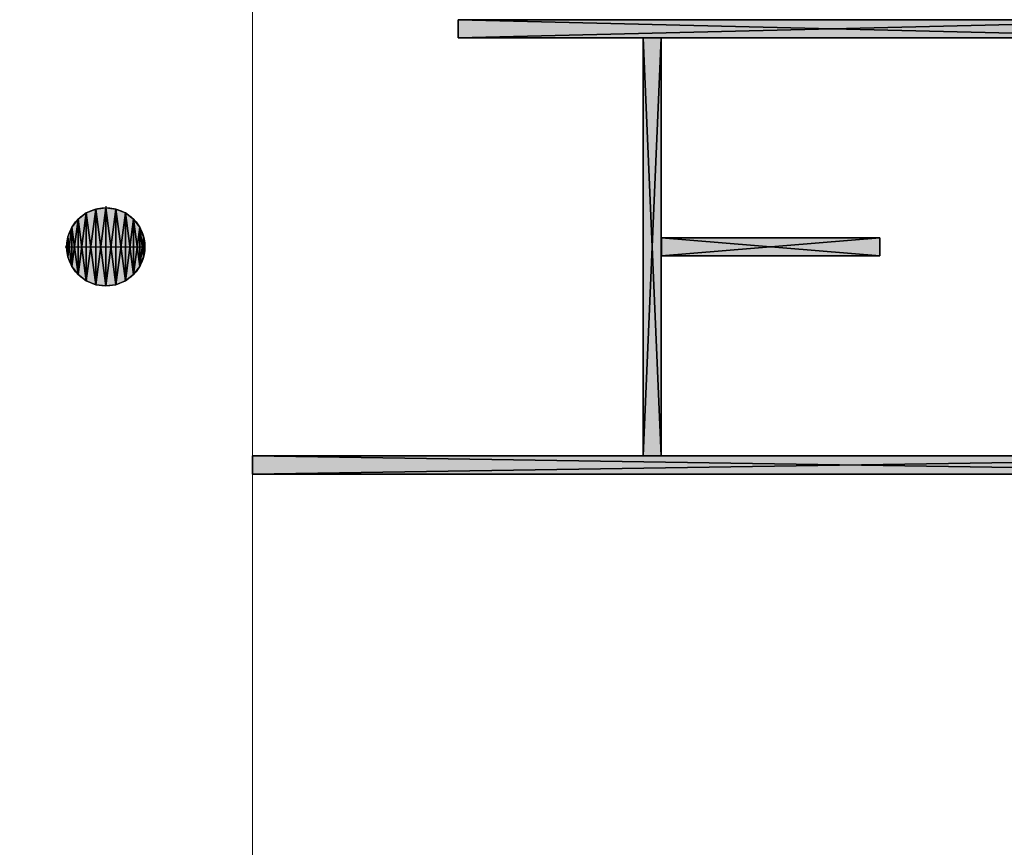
# Model space of a CAD drawing. Header units: inches. Extents: x 15 to 546804, y -66 to 267312.
# Tile 425 of 478: x 435986 to 441402, y 146752 to 151306. Entities that reach past the tile are written whole.
import ezdxf

# ---------------------------------------------------------------- set-up
doc = ezdxf.new("R2010")
doc.units = ezdxf.units.IN
doc.header["$MEASUREMENT"] = 0

msp = doc.modelspace()

# ---------------------------------------------------------------- hatches: boundary and pattern name
at = {"lineweight": 20}
h = msp.add_hatch(color=7, dxfattribs=at)
h.dxf.hatch_style = 1
h.paths.add_polyline_path([(438397.4, 151205.7), (442517.1, 151205.7), (442517.1, 151305.7), (438397.4, 151305.7)])
h = msp.add_hatch(color=7, dxfattribs=at)
h.dxf.hatch_style = 1
h.paths.add_polyline_path([(439415.1, 148905.7), (439515.1, 148905.7), (439515.1, 151205.7), (439415.1, 151205.7)])
h = msp.add_hatch(color=7, dxfattribs=at)
h.dxf.hatch_style = 1
h.paths.add_polyline_path([(436459.5, 150271.2), (436459.5, 150055.7), (436674.9, 150055.7, 0.414214)])
h.paths.add_polyline_path([(436459.5, 150271.2, 0.414214), (436244.1, 150055.7), (436459.5, 150055.7)])
h.paths.add_polyline_path([(436459.5, 150055.7), (436244.1, 150055.7, 0.414214), (436459.5, 149840.3)])
h.paths.add_polyline_path([(436674.9, 150055.7), (436459.5, 150055.7), (436459.5, 149840.3, 0.414214)])
h = msp.add_hatch(color=7, dxfattribs=at)
h.dxf.hatch_style = 1
h.paths.add_polyline_path([(442417.1, 148905.7), (442517.1, 148905.7), (442517.1, 149827.7), (442417.1, 149827.7)])
h.paths.add_polyline_path([(439517.1, 150005.7), (440717.1, 150005.7), (440717.1, 150105.7), (439517.1, 150105.7)])
h = msp.add_hatch(color=7, dxfattribs=at)
h.dxf.hatch_style = 1
h.paths.add_polyline_path([(437267.1, 148805.7), (443846.6, 148805.7), (443846.6, 148904), (437267.1, 148904)])

# ---------------------------------------------------------------- linework, layer by layer
at = {"color": 7, "lineweight": 20}
for p, q in [((437267.1, 156655.7, 300), (437267.1, 142255.7, 300)), ((437267.1, 156655.7), (437267.1, 142255.7)), ((437267.1, 156655.7, 300), (437267.1, 142255.7, 300)), ((437267.1, 156655.7, 300), (437267.1, 142255.7, 300)), ((437267.1, 156655.7, 3000), (437267.1, 142239.2, 3000)), ((437267.1, 142255.7, 300), (437267.1, 156655.7, 300)), ((438397.4, 151305.7, 3000), (438397.4, 151205.7, 3000)), ((438397.4, 151205.7, 3000), (442517.1, 151205.7, 3000)), ((439515.1, 151205.7, 0), (439415.1, 151205.7, 0)), ((439415.1, 151205.7, 0), (439415.1, 148905.7, 0)), ((439515.1, 148905.7, 0), (439515.1, 151205.7, 0)), ((440717.1, 150105.7, 300), (439517.1, 150105.7, 300)), ((439517.1, 150105.7, 300), (439517.1, 150005.7, 300)), ((440717.1, 150005.7, 300), (440717.1, 150105.7, 300)), ((439517.1, 150005.7, 300), (440717.1, 150005.7, 300)), ((443846.6, 148904, 300), (437267.1, 148904, 300)), ((437267.1, 148904, 300), (437267.1, 148805.7, 300)), ((439415.1, 148905.7, 0), (439515.1, 148905.7, 0)), ((437267.1, 148805.7, 300), (443846.6, 148805.7, 300))]:
    msp.add_line(p, q, dxfattribs=at)
at = {"color": 7}
for p, q in [((442517.1, 151305.7, 300), (438397.4, 151305.7, 300)), ((438397.4, 151305.7, 300), (438397.4, 151205.7, 300)), ((442517.1, 151305.7, 3000), (438397.4, 151305.7, 3000)), ((438397.4, 151305.7, 3000), (438397.4, 151205.7, 3000)), ((438397.4, 151305.7, 300), (438397.4, 151305.7, 3000)), ((438397.4, 151205.7, 300), (442517.1, 151205.7, 300)), ((438397.4, 151205.7, 3000), (442517.1, 151205.7, 3000)), ((438397.4, 151205.7, 300), (438397.4, 151205.7, 3000)), ((439415.1, 151205.7, 300), (439415.1, 148905.7, 300)), ((439515.1, 151205.7, 300), (439415.1, 151205.7, 300)), ((439515.1, 151205.7, 3000), (439415.1, 151205.7, 3000)), ((439415.1, 151205.7, 3000), (439415.1, 148905.7, 3000)), ((439415.1, 151205.7, 300), (439415.1, 151205.7, 3000)), ((439515.1, 148905.7, 300), (439515.1, 151205.7, 300)), ((439515.1, 148905.7, 3000), (439515.1, 151205.7, 3000)), ((439515.1, 151205.7, 300), (439515.1, 151205.7, 3000)), ((436403.8, 150263.8, 0), (436403.8, 150263.8, 7000)), ((436459.5, 150278.7, 0), (436459.5, 150271.2, 0)), ((436459.5, 150271.2, 0), (436459.5, 150271.2, 7000)), ((436459.5, 150271.2, 0), (436459.5, 149840.3, 0)), ((436515.3, 150263.8, 0), (436515.3, 150263.8, 7000)), ((436307.2, 150208.1, 0), (436307.2, 150208.1, 7000)), ((436351.8, 150242.3, 0), (436351.8, 150242.3, 7000)), ((436567.2, 150242.3, 0), (436567.2, 150242.3, 7000)), ((436611.8, 150208.1, 0), (436611.8, 150208.1, 7000)), ((436272.9, 150163.4, 0), (436272.9, 150163.4, 7000)), ((436646.1, 150163.4, 0), (436646.1, 150163.4, 7000)), ((436251.4, 150111.5, 0), (436251.4, 150111.5, 7000)), ((436667.6, 150111.5, 0), (436667.6, 150111.5, 7000)), ((440717.1, 150105.7, 300), (439517.1, 150105.7, 300)), ((439517.1, 150105.7, 300), (439517.1, 150005.7, 300)), ((440717.1, 150105.7, 3000), (439517.1, 150105.7, 3000)), ((439517.1, 150105.7, 3000), (439517.1, 150005.7, 3000)), ((439517.1, 150105.7, 300), (439517.1, 150105.7, 3000)), ((440717.1, 150005.7, 300), (440717.1, 150105.7, 300)), ((440717.1, 150005.7, 3000), (440717.1, 150105.7, 3000)), ((440717.1, 150105.7, 300), (440717.1, 150105.7, 3000)), ((436236.5, 150055.7, 0), (436244.1, 150055.7, 0)), ((436244.1, 150055.7, 0), (436244.1, 150055.7, 7000)), ((436244.1, 150055.7, 0), (436674.9, 150055.7, 0)), ((436674.9, 150055.7, 0), (436674.9, 150055.7, 7000)), ((436251.4, 150000, 0), (436251.4, 150000, 7000)), ((436667.6, 150000, 0), (436667.6, 150000, 7000)), ((439517.1, 150005.7, 300), (440717.1, 150005.7, 300)), ((439517.1, 150005.7, 3000), (440717.1, 150005.7, 3000)), ((439517.1, 150005.7, 300), (439517.1, 150005.7, 3000)), ((440717.1, 150005.7, 300), (440717.1, 150005.7, 3000)), ((436272.9, 149948, 0), (436272.9, 149948, 7000)), ((436646.1, 149948, 0), (436646.1, 149948, 7000)), ((436307.2, 149903.4, 0), (436307.2, 149903.4, 7000)), ((436611.8, 149903.4, 0), (436611.8, 149903.4, 7000)), ((436351.8, 149869.2, 0), (436351.8, 149869.2, 7000)), ((436403.8, 149847.6, 0), (436403.8, 149847.6, 7000)), ((436459.5, 149840.3, 0), (436459.5, 149840.3, 7000)), ((436515.3, 149847.6, 0), (436515.3, 149847.6, 7000)), ((436567.2, 149869.2, 0), (436567.2, 149869.2, 7000)), ((443846.6, 148905.7, 300), (437267.1, 148905.7, 300)), ((437267.1, 148905.7, 300), (437267.1, 148805.7, 300)), ((443846.6, 148905.7, 3000), (437267.1, 148905.7, 3000)), ((437267.1, 148905.7, 3000), (437267.1, 148805.7, 3000)), ((437267.1, 148905.7, 300), (437267.1, 148905.7, 3000)), ((439415.1, 148905.7, 300), (439515.1, 148905.7, 300)), ((439415.1, 148905.7, 3000), (439515.1, 148905.7, 3000)), ((439415.1, 148905.7, 300), (439415.1, 148905.7, 3000)), ((439515.1, 148905.7, 300), (439515.1, 148905.7, 3000)), ((437267.1, 148805.7, 300), (443846.6, 148805.7, 300)), ((437267.1, 148805.7, 3000), (443846.6, 148805.7, 3000)), ((437267.1, 148805.7, 300), (437267.1, 148805.7, 3000))]:
    msp.add_line(p, q, dxfattribs=at)
for centre in [(436459.5, 150055.7, 7000), (436459.5, 150055.7, 0)]:
    msp.add_circle(centre, 215.4, dxfattribs=at)
at = {"color": 7, "lineweight": 20}
for points, invisible_edges in [([(435867.1, 143455.7, 300), (436867.1, 142255.7, 300), (435867.1, 157855.7, 300)], 3), ([(435867.1, 142255.7), (435867.1, 157855.7), (436867.1, 142255.7)], 3), ([(437267.1, 156655.7, 300), (436867.1, 142255.7, 300), (437267.1, 142255.7, 300)], 1), ([(437267.1, 142255.7), (436867.1, 142255.7), (437267.1, 156655.7)], 2), ([(450267.1, 156655.7, 300), (437267.1, 142255.7, 300), (437267.1, 156655.7, 300)], 1), ([(437267.1, 142239.2, 3000), (437267.1, 156655.7, 3000), (437267.1, 142255.7, 300)], 2), ([(437267.1, 156655.7, 300), (437267.1, 142255.7, 300), (437267.1, 156655.7, 3000)], 2), ([(437267.1, 156655.7), (437267.1, 142255.7, 300), (437267.1, 142255.7)], 1), ([(437267.1, 142255.7, 300), (437267.1, 156655.7), (437267.1, 156655.7, 300)], 1)]:
    msp.add_3dface(points, dxfattribs=dict(at, invisible_edges=invisible_edges))

# ---------------------------------------------------------------- meshes
at = {"color": 7}
mesh = msp.add_polyface(dxfattribs=at)
corners = [(438397.4, 151205.7, 300), (442517.1, 151305.7, 300), (442517.1, 151205.7, 300), (438397.4, 151305.7, 300)]
mesh.append_faces([[corners[k] for k in face] for face in [(0, 1, 2), (1, 0, 3)]], dxfattribs={"vtx0": -1, "color": 7})
mesh = msp.add_polyface(dxfattribs=at)
corners = [(438397.4, 151305.7, 3000), (442517.1, 151205.7, 3000), (442517.1, 151305.7, 3000), (438397.4, 151205.7, 3000)]
mesh.append_faces([[corners[k] for k in face] for face in [(0, 1, 2), (1, 0, 3)]], dxfattribs={"vtx0": -1, "color": 7})
mesh = msp.add_polyface(dxfattribs=at)
corners = [(438397.4, 151305.7, 3000), (442517.1, 151305.7, 300), (438397.4, 151305.7, 300), (442517.1, 151305.7, 3000)]
mesh.append_faces([[corners[k] for k in face] for face in [(0, 1, 2), (1, 0, 3)]], dxfattribs={"vtx0": -1, "color": 7})
mesh = msp.add_polyface(dxfattribs=at)
corners = [(438397.4, 151205.7, 300), (438397.4, 151305.7, 3000), (438397.4, 151305.7, 300), (438397.4, 151205.7, 3000)]
mesh.append_faces([[corners[k] for k in face] for face in [(0, 1, 2), (1, 0, 3)]], dxfattribs={"vtx0": -1, "color": 7})
mesh = msp.add_polyface(dxfattribs=at)
corners = [(442517.1, 151205.7, 300), (438397.4, 151205.7, 3000), (438397.4, 151205.7, 300), (442517.1, 151205.7, 3000)]
mesh.append_faces([[corners[k] for k in face] for face in [(0, 1, 2), (1, 0, 3)]], dxfattribs={"vtx0": -1, "color": 7})
mesh = msp.add_polyface(dxfattribs=at)
corners = [(439415.1, 151205.7, 300), (439515.1, 148905.7, 300), (439415.1, 148905.7, 300), (439515.1, 151205.7, 300)]
mesh.append_faces([[corners[k] for k in face] for face in [(0, 1, 2), (1, 0, 3)]], dxfattribs={"vtx0": -1, "color": 7})
mesh = msp.add_polyface(dxfattribs=at)
corners = [(439515.1, 151205.7, 3000), (439415.1, 148905.7, 3000), (439515.1, 148905.7, 3000), (439415.1, 151205.7, 3000)]
mesh.append_faces([[corners[k] for k in face] for face in [(0, 1, 2), (1, 0, 3)]], dxfattribs={"vtx0": -1, "color": 7})
mesh = msp.add_polyface(dxfattribs=at)
corners = [(439415.1, 151205.7, 300), (439515.1, 151205.7, 3000), (439515.1, 151205.7, 300), (439415.1, 151205.7, 3000)]
mesh.append_faces([[corners[k] for k in face] for face in [(0, 1, 2), (1, 0, 3)]], dxfattribs={"vtx0": -1, "color": 7})
mesh = msp.add_polyface(dxfattribs=at)
corners = [(439415.1, 148905.7, 300), (439415.1, 151205.7, 3000), (439415.1, 151205.7, 300), (439415.1, 148905.7, 3000)]
mesh.append_faces([[corners[k] for k in face] for face in [(0, 1, 2), (1, 0, 3)]], dxfattribs={"vtx0": -1, "color": 7})
mesh = msp.add_polyface(dxfattribs=at)
corners = [(439515.1, 151205.7, 3000), (439515.1, 148905.7, 300), (439515.1, 151205.7, 300), (439515.1, 148905.7, 3000)]
mesh.append_faces([[corners[k] for k in face] for face in [(0, 1, 2), (1, 0, 3)]], dxfattribs={"vtx0": -1, "color": 7})
mesh = msp.add_polyface(dxfattribs=at)
corners = [(436251.4, 150000, 7000), (436251.4, 150111.5, 7000), (436244.1, 150055.7, 7000), (436272.9, 149948, 7000), (436272.9, 150163.4, 7000), (436307.2, 149903.4, 7000), (436307.2, 150208.1, 7000), (436351.8, 149869.2, 7000), (436351.8, 150242.3, 7000), (436403.8, 149847.6, 7000), (436403.8, 150263.8, 7000), (436459.5, 149840.3, 7000), (436459.5, 150271.2, 7000), (436515.3, 149847.6, 7000), (436515.3, 150263.8, 7000), (436567.2, 149869.2, 7000), (436567.2, 150242.3, 7000), (436611.8, 149903.4, 7000), (436611.8, 150208.1, 7000), (436646.1, 149948, 7000), (436646.1, 150163.4, 7000), (436667.6, 150000, 7000), (436667.6, 150111.5, 7000), (436674.9, 150055.7, 7000)]
mesh.append_faces([[corners[k] for k in face] for face in [(0, 1, 2), (22, 21, 23)]], dxfattribs={"vtx0": -1, "color": 7})
mesh.append_faces([[corners[k] for k in face] for face in [(1, 3, 4), (4, 5, 6), (6, 7, 8), (8, 9, 10), (10, 11, 12), (12, 13, 14), (14, 15, 16), (16, 17, 18), (18, 19, 20), (20, 21, 22)]], dxfattribs={"vtx0": -1, "vtx1": -1, "color": 7})
mesh.append_faces([[corners[k] for k in face] for face in [(1, 0, 3), (4, 3, 5), (6, 5, 7), (8, 7, 9), (10, 9, 11), (12, 11, 13), (14, 13, 15), (16, 15, 17), (18, 17, 19), (20, 19, 21)]], dxfattribs={"vtx0": -1, "vtx2": -1, "color": 7})
mesh = msp.add_polyface(dxfattribs=at)
corners = [(436251.4, 150111.5, 0), (436251.4, 150000, 0), (436244.1, 150055.7, 0), (436272.9, 150163.4, 0), (436272.9, 149948, 0), (436307.2, 150208.1, 0), (436307.2, 149903.4, 0), (436351.8, 150242.3, 0), (436351.8, 149869.2, 0), (436403.8, 150263.8, 0), (436403.8, 149847.6, 0), (436459.5, 150271.2, 0), (436459.5, 149840.3, 0), (436515.3, 150263.8, 0), (436515.3, 149847.6, 0), (436567.2, 150242.3, 0), (436567.2, 149869.2, 0), (436611.8, 150208.1, 0), (436611.8, 149903.4, 0), (436646.1, 150163.4, 0), (436646.1, 149948, 0), (436667.6, 150111.5, 0), (436667.6, 150000, 0), (436674.9, 150055.7, 0)]
mesh.append_faces([[corners[k] for k in face] for face in [(0, 1, 2), (22, 21, 23)]], dxfattribs={"vtx0": -1, "color": 7})
mesh.append_faces([[corners[k] for k in face] for face in [(1, 3, 4), (4, 5, 6), (6, 7, 8), (8, 9, 10), (10, 11, 12), (12, 13, 14), (14, 15, 16), (16, 17, 18), (18, 19, 20), (20, 21, 22)]], dxfattribs={"vtx0": -1, "vtx1": -1, "color": 7})
mesh.append_faces([[corners[k] for k in face] for face in [(1, 0, 3), (4, 3, 5), (6, 5, 7), (8, 7, 9), (10, 9, 11), (12, 11, 13), (14, 13, 15), (16, 15, 17), (18, 17, 19), (20, 19, 21)]], dxfattribs={"vtx0": -1, "vtx2": -1, "color": 7})
mesh = msp.add_polyface(dxfattribs=at)
corners = [(436351.8, 150242.3, 7000), (436403.8, 150263.8, 0), (436351.8, 150242.3, 0), (436403.8, 150263.8, 7000)]
mesh.append_faces([[corners[k] for k in face] for face in [(0, 1, 2), (1, 0, 3)]], dxfattribs={"vtx0": -1, "color": 7})
mesh = msp.add_polyface(dxfattribs=at)
corners = [(436403.8, 150263.8, 7000), (436459.5, 150271.2, 0), (436403.8, 150263.8, 0), (436459.5, 150271.2, 7000)]
mesh.append_faces([[corners[k] for k in face] for face in [(0, 1, 2), (1, 0, 3)]], dxfattribs={"vtx0": -1, "color": 7})
mesh = msp.add_polyface(dxfattribs=at)
corners = [(436459.5, 150271.2, 7000), (436515.3, 150263.8, 0), (436459.5, 150271.2, 0), (436515.3, 150263.8, 7000)]
mesh.append_faces([[corners[k] for k in face] for face in [(0, 1, 2), (1, 0, 3)]], dxfattribs={"vtx0": -1, "color": 7})
mesh = msp.add_polyface(dxfattribs=at)
corners = [(436515.3, 150263.8, 7000), (436567.2, 150242.3, 0), (436515.3, 150263.8, 0), (436567.2, 150242.3, 7000)]
mesh.append_faces([[corners[k] for k in face] for face in [(0, 1, 2), (1, 0, 3)]], dxfattribs={"vtx0": -1, "color": 7})
mesh = msp.add_polyface(dxfattribs=at)
corners = [(436307.2, 150208.1, 7000), (436272.9, 150163.4, 0), (436272.9, 150163.4, 7000), (436307.2, 150208.1, 0)]
mesh.append_faces([[corners[k] for k in face] for face in [(0, 1, 2), (1, 0, 3)]], dxfattribs={"vtx0": -1, "color": 7})
mesh = msp.add_polyface(dxfattribs=at)
corners = [(436307.2, 150208.1, 7000), (436351.8, 150242.3, 0), (436307.2, 150208.1, 0), (436351.8, 150242.3, 7000)]
mesh.append_faces([[corners[k] for k in face] for face in [(0, 1, 2), (1, 0, 3)]], dxfattribs={"vtx0": -1, "color": 7})
mesh = msp.add_polyface(dxfattribs=at)
corners = [(436567.2, 150242.3, 7000), (436611.8, 150208.1, 0), (436567.2, 150242.3, 0), (436611.8, 150208.1, 7000)]
mesh.append_faces([[corners[k] for k in face] for face in [(0, 1, 2), (1, 0, 3)]], dxfattribs={"vtx0": -1, "color": 7})
mesh = msp.add_polyface(dxfattribs=at)
corners = [(436611.8, 150208.1, 0), (436646.1, 150163.4, 7000), (436646.1, 150163.4, 0), (436611.8, 150208.1, 7000)]
mesh.append_faces([[corners[k] for k in face] for face in [(0, 1, 2), (1, 0, 3)]], dxfattribs={"vtx0": -1, "color": 7})
mesh = msp.add_polyface(dxfattribs=at)
corners = [(436272.9, 150163.4, 7000), (436251.4, 150111.5, 0), (436251.4, 150111.5, 7000), (436272.9, 150163.4, 0)]
mesh.append_faces([[corners[k] for k in face] for face in [(0, 1, 2), (1, 0, 3)]], dxfattribs={"vtx0": -1, "color": 7})
mesh = msp.add_polyface(dxfattribs=at)
corners = [(436646.1, 150163.4, 0), (436667.6, 150111.5, 7000), (436667.6, 150111.5, 0), (436646.1, 150163.4, 7000)]
mesh.append_faces([[corners[k] for k in face] for face in [(0, 1, 2), (1, 0, 3)]], dxfattribs={"vtx0": -1, "color": 7})
mesh = msp.add_polyface(dxfattribs=at)
corners = [(436251.4, 150111.5, 7000), (436244.1, 150055.7, 0), (436244.1, 150055.7, 7000), (436251.4, 150111.5, 0)]
mesh.append_faces([[corners[k] for k in face] for face in [(0, 1, 2), (1, 0, 3)]], dxfattribs={"vtx0": -1, "color": 7})
mesh = msp.add_polyface(dxfattribs=at)
corners = [(436667.6, 150111.5, 0), (436674.9, 150055.7, 7000), (436674.9, 150055.7, 0), (436667.6, 150111.5, 7000)]
mesh.append_faces([[corners[k] for k in face] for face in [(0, 1, 2), (1, 0, 3)]], dxfattribs={"vtx0": -1, "color": 7})
mesh = msp.add_polyface(dxfattribs=at)
corners = [(439517.1, 150005.7, 300), (440717.1, 150105.7, 300), (440717.1, 150005.7, 300), (439517.1, 150105.7, 300)]
mesh.append_faces([[corners[k] for k in face] for face in [(0, 1, 2), (1, 0, 3)]], dxfattribs={"vtx0": -1, "color": 7})
mesh = msp.add_polyface(dxfattribs=at)
corners = [(439517.1, 150105.7, 3000), (440717.1, 150005.7, 3000), (440717.1, 150105.7, 3000), (439517.1, 150005.7, 3000)]
mesh.append_faces([[corners[k] for k in face] for face in [(0, 1, 2), (1, 0, 3)]], dxfattribs={"vtx0": -1, "color": 7})
mesh = msp.add_polyface(dxfattribs=at)
corners = [(439517.1, 150105.7, 3000), (440717.1, 150105.7, 300), (439517.1, 150105.7, 300), (440717.1, 150105.7, 3000)]
mesh.append_faces([[corners[k] for k in face] for face in [(0, 1, 2), (1, 0, 3)]], dxfattribs={"vtx0": -1, "color": 7})
mesh = msp.add_polyface(dxfattribs=at)
corners = [(439517.1, 150005.7, 300), (439517.1, 150105.7, 3000), (439517.1, 150105.7, 300), (439517.1, 150005.7, 3000)]
mesh.append_faces([[corners[k] for k in face] for face in [(0, 1, 2), (1, 0, 3)]], dxfattribs={"vtx0": -1, "color": 7})
mesh = msp.add_polyface(dxfattribs=at)
corners = [(440717.1, 150005.7, 3000), (440717.1, 150105.7, 300), (440717.1, 150105.7, 3000), (440717.1, 150005.7, 300)]
mesh.append_faces([[corners[k] for k in face] for face in [(0, 1, 2), (1, 0, 3)]], dxfattribs={"vtx0": -1, "color": 7})
mesh = msp.add_polyface(dxfattribs=at)
corners = [(436244.1, 150055.7, 7000), (436251.4, 150000, 0), (436251.4, 150000, 7000), (436244.1, 150055.7, 0)]
mesh.append_faces([[corners[k] for k in face] for face in [(0, 1, 2), (1, 0, 3)]], dxfattribs={"vtx0": -1, "color": 7})
mesh = msp.add_polyface(dxfattribs=at)
corners = [(436674.9, 150055.7, 0), (436667.6, 150000, 7000), (436667.6, 150000, 0), (436674.9, 150055.7, 7000)]
mesh.append_faces([[corners[k] for k in face] for face in [(0, 1, 2), (1, 0, 3)]], dxfattribs={"vtx0": -1, "color": 7})
mesh = msp.add_polyface(dxfattribs=at)
corners = [(436251.4, 150000, 7000), (436272.9, 149948, 0), (436272.9, 149948, 7000), (436251.4, 150000, 0)]
mesh.append_faces([[corners[k] for k in face] for face in [(0, 1, 2), (1, 0, 3)]], dxfattribs={"vtx0": -1, "color": 7})
mesh = msp.add_polyface(dxfattribs=at)
corners = [(436667.6, 150000, 0), (436646.1, 149948, 7000), (436646.1, 149948, 0), (436667.6, 150000, 7000)]
mesh.append_faces([[corners[k] for k in face] for face in [(0, 1, 2), (1, 0, 3)]], dxfattribs={"vtx0": -1, "color": 7})
mesh = msp.add_polyface(dxfattribs=at)
corners = [(440717.1, 150005.7, 3000), (439517.1, 150005.7, 300), (440717.1, 150005.7, 300), (439517.1, 150005.7, 3000)]
mesh.append_faces([[corners[k] for k in face] for face in [(0, 1, 2), (1, 0, 3)]], dxfattribs={"vtx0": -1, "color": 7})
mesh = msp.add_polyface(dxfattribs=at)
corners = [(436272.9, 149948, 7000), (436307.2, 149903.4, 0), (436307.2, 149903.4, 7000), (436272.9, 149948, 0)]
mesh.append_faces([[corners[k] for k in face] for face in [(0, 1, 2), (1, 0, 3)]], dxfattribs={"vtx0": -1, "color": 7})
mesh = msp.add_polyface(dxfattribs=at)
corners = [(436646.1, 149948, 0), (436611.8, 149903.4, 7000), (436611.8, 149903.4, 0), (436646.1, 149948, 7000)]
mesh.append_faces([[corners[k] for k in face] for face in [(0, 1, 2), (1, 0, 3)]], dxfattribs={"vtx0": -1, "color": 7})
mesh = msp.add_polyface(dxfattribs=at)
corners = [(436351.8, 149869.2, 7000), (436307.2, 149903.4, 0), (436351.8, 149869.2, 0), (436307.2, 149903.4, 7000)]
mesh.append_faces([[corners[k] for k in face] for face in [(0, 1, 2), (1, 0, 3)]], dxfattribs={"vtx0": -1, "color": 7})
mesh = msp.add_polyface(dxfattribs=at)
corners = [(436611.8, 149903.4, 7000), (436567.2, 149869.2, 0), (436611.8, 149903.4, 0), (436567.2, 149869.2, 7000)]
mesh.append_faces([[corners[k] for k in face] for face in [(0, 1, 2), (1, 0, 3)]], dxfattribs={"vtx0": -1, "color": 7})
mesh = msp.add_polyface(dxfattribs=at)
corners = [(436403.8, 149847.6, 7000), (436351.8, 149869.2, 0), (436403.8, 149847.6, 0), (436351.8, 149869.2, 7000)]
mesh.append_faces([[corners[k] for k in face] for face in [(0, 1, 2), (1, 0, 3)]], dxfattribs={"vtx0": -1, "color": 7})
mesh = msp.add_polyface(dxfattribs=at)
corners = [(436459.5, 149840.3, 7000), (436403.8, 149847.6, 0), (436459.5, 149840.3, 0), (436403.8, 149847.6, 7000)]
mesh.append_faces([[corners[k] for k in face] for face in [(0, 1, 2), (1, 0, 3)]], dxfattribs={"vtx0": -1, "color": 7})
mesh = msp.add_polyface(dxfattribs=at)
corners = [(436515.3, 149847.6, 7000), (436459.5, 149840.3, 0), (436515.3, 149847.6, 0), (436459.5, 149840.3, 7000)]
mesh.append_faces([[corners[k] for k in face] for face in [(0, 1, 2), (1, 0, 3)]], dxfattribs={"vtx0": -1, "color": 7})
mesh = msp.add_polyface(dxfattribs=at)
corners = [(436567.2, 149869.2, 7000), (436515.3, 149847.6, 0), (436567.2, 149869.2, 0), (436515.3, 149847.6, 7000)]
mesh.append_faces([[corners[k] for k in face] for face in [(0, 1, 2), (1, 0, 3)]], dxfattribs={"vtx0": -1, "color": 7})
mesh = msp.add_polyface(dxfattribs=at)
corners = [(443846.6, 148905.7, 300), (437267.1, 148805.7, 300), (437267.1, 148905.7, 300), (443846.6, 148805.7, 300)]
mesh.append_faces([[corners[k] for k in face] for face in [(0, 1, 2), (1, 0, 3)]], dxfattribs={"vtx0": -1, "color": 7})
mesh = msp.add_polyface(dxfattribs=at)
corners = [(443846.6, 148805.7, 3000), (437267.1, 148905.7, 3000), (437267.1, 148805.7, 3000), (443846.6, 148905.7, 3000)]
mesh.append_faces([[corners[k] for k in face] for face in [(0, 1, 2), (1, 0, 3)]], dxfattribs={"vtx0": -1, "color": 7})
mesh = msp.add_polyface(dxfattribs=at)
corners = [(437267.1, 148905.7, 300), (443846.6, 148905.7, 3000), (443846.6, 148905.7, 300), (437267.1, 148905.7, 3000)]
mesh.append_faces([[corners[k] for k in face] for face in [(0, 1, 2), (1, 0, 3)]], dxfattribs={"vtx0": -1, "color": 7})
mesh = msp.add_polyface(dxfattribs=at)
corners = [(437267.1, 148905.7, 3000), (437267.1, 148805.7, 300), (437267.1, 148805.7, 3000), (437267.1, 148905.7, 300)]
mesh.append_faces([[corners[k] for k in face] for face in [(0, 1, 2), (1, 0, 3)]], dxfattribs={"vtx0": -1, "color": 7})
mesh = msp.add_polyface(dxfattribs=at)
corners = [(439415.1, 148905.7, 3000), (439515.1, 148905.7, 300), (439515.1, 148905.7, 3000), (439415.1, 148905.7, 300)]
mesh.append_faces([[corners[k] for k in face] for face in [(0, 1, 2), (1, 0, 3)]], dxfattribs={"vtx0": -1, "color": 7})
mesh = msp.add_polyface(dxfattribs=at)
corners = [(443846.6, 148805.7, 3000), (437267.1, 148805.7, 300), (443846.6, 148805.7, 300), (437267.1, 148805.7, 3000)]
mesh.append_faces([[corners[k] for k in face] for face in [(0, 1, 2), (1, 0, 3)]], dxfattribs={"vtx0": -1, "color": 7})

doc.saveas('drawing.dxf')
